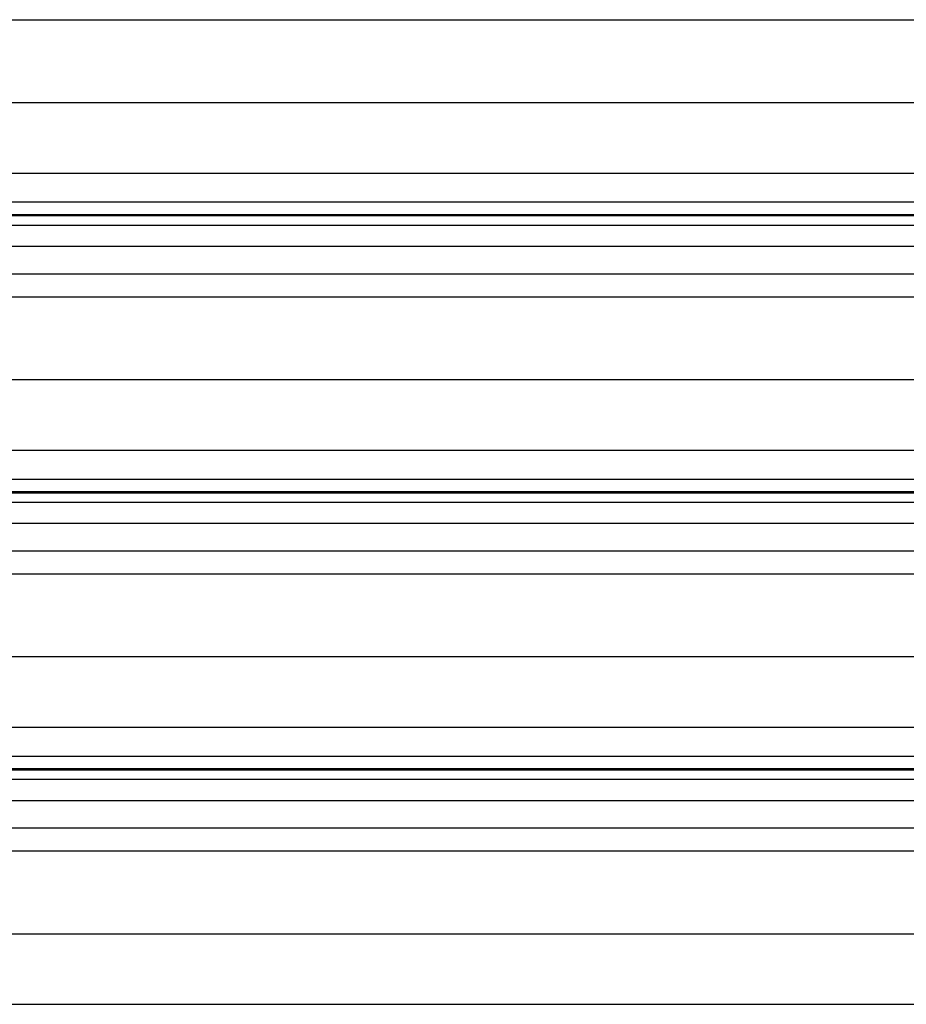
# Model space of a CAD drawing. Header units: inches. Extents: x 170 to 284, y 215 to 248.
# Tile 341 of 656: x 202.867 to 203.525, y 220.939 to 221.669. Entities that reach past the tile are written whole.
import ezdxf

# ---------------------------------------------------------------- set-up
doc = ezdxf.new("R2010")
doc.units = ezdxf.units.IN
doc.header["$LTSCALE"] = 0.25
doc.header["$MEASUREMENT"] = 0
doc.linetypes.add('CENTER', pattern=[2, 1.25, -0.25, 0.25, -0.25])
doc.layers.add('RH FRONT OF HOOD', color=7, linetype='Continuous')
doc.layers.add('SECTION CUTS', color=6, linetype='CENTER')

msp = doc.modelspace()

# ---------------------------------------------------------------- linework, layer by layer
at = {"layer": 'RH FRONT OF HOOD'}
for p, q in [((202.57687, 221.66898), (206.45609, 221.66898)), ((202.53049, 221.60759), (206.50248, 221.60759)), ((202.50032, 221.5552), (206.53264, 221.5552)), ((202.50032, 221.53382), (206.53264, 221.53382)), ((206.53264, 221.52434), (202.50032, 221.52434)), ((202.50032, 221.5237), (206.53264, 221.5237)), ((202.50032, 221.51668), (206.53264, 221.51668)), ((202.50032, 221.501), (206.53264, 221.501)), ((202.50032, 221.48061), (206.53264, 221.48061)), ((202.57687, 221.46353), (206.45609, 221.46353)), ((202.53049, 221.40214), (206.50248, 221.40214)), ((202.50032, 221.34975), (206.53264, 221.34975)), ((202.50032, 221.32837), (206.53264, 221.32837)), ((206.53264, 221.31889), (202.50032, 221.31889)), ((202.50032, 221.31825), (206.53264, 221.31825)), ((202.50032, 221.31123), (206.53264, 221.31123)), ((202.50032, 221.29555), (206.53264, 221.29555)), ((202.50032, 221.27516), (206.53264, 221.27516)), ((202.57687, 221.25808), (206.45609, 221.25808)), ((202.53049, 221.19669), (206.50248, 221.19669)), ((202.50032, 221.14431), (206.53264, 221.14431)), ((202.50032, 221.12293), (206.53264, 221.12293)), ((206.53264, 221.11344), (202.50032, 221.11344)), ((202.50032, 221.1128), (206.53264, 221.1128)), ((202.50032, 221.10578), (206.53264, 221.10578)), ((202.50032, 221.0901), (206.53264, 221.0901)), ((202.50032, 221.06971), (206.53264, 221.06971)), ((202.57687, 221.05264), (206.45609, 221.05264)), ((202.53049, 220.99124), (206.50248, 220.99124)), ((202.50032, 220.93886), (206.53264, 220.93886))]:
    msp.add_line(p, q, dxfattribs=at)
at = {"layer": 'SECTION CUTS'}
msp.add_line((201.85473, 221.46353), (207.27409, 221.46353), dxfattribs=at)

doc.saveas('drawing.dxf')
